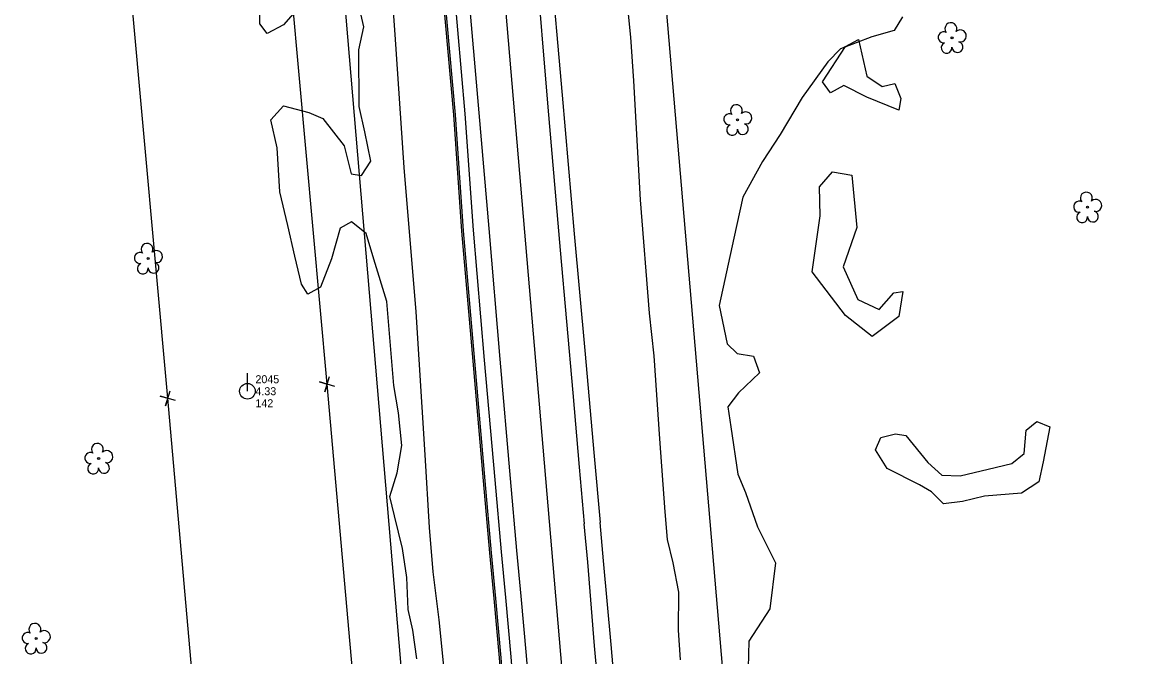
# Model space of a CAD drawing. Extents: x 3040896 to 3051146, y 687568 to 732976.
# Drawn here: x 3045459.9 to 3045807.5, y 715410.7 to 715609.1 of the extents above; entities that cross this region are included whole.
import ezdxf

# ---------------------------------------------------------------- set-up
doc = ezdxf.new("R2010")
doc.units = 0
for name, color, linetype in [('Exist Horizontal Alignment', 7, 'Continuous'), ('Exist Other Culture Area Outline', 7, 'Continuous'), ('Exist Property Corner CELL', 7, 'Continuous'), ('Exist Right of Way Easement Line', 7, 'Continuous'), ('Exist Right of Way Line', 7, 'Continuous'), ('Exist Roads EOP', 7, 'Continuous'), ('Exist Roads EOT', 7, 'Continuous'), ('Exist Utilities Power Pole CELL', 7, 'Continuous'), ('Exist Utilities Power Pole Cogo Comment', 7, 'Continuous'), ('Exist Utilities Power Pole Cogo Elevation', 7, 'Continuous'), ('Exist Utilities Power Pole Cogo Number', 7, 'Continuous'), ('Exist Utilities Telephone UG Cable', 7, 'Continuous'), ('Exist Utilities Telephone UG FO', 7, 'Continuous'), ('Exist Vegetation Hedge Row', 7, 'Continuous'), ('Exist Vegetation Tree CELL', 7, 'Continuous')]:
    doc.layers.add(name, color=color, linetype=linetype)

# ---------------------------------------------------------------- blocks, each defined once
blk = doc.blocks.new('EXIST UTILITIES POWER POLE')
at = {"layer": 'Exist Utilities Power Pole CELL'}
for q in [(0, 0.1125), (0, 0)]:
    blk.add_line((0, 0), q, dxfattribs=at)
blk.add_circle((0, 0), 0.049, dxfattribs=at)

msp = doc.modelspace()

# ---------------------------------------------------------------- linework, layer by layer
at = {"layer": 'Exist Horizontal Alignment'}
msp.add_line((3045757.69, 713888.07), (3045519.22, 716692.74), dxfattribs=at)
at = {"layer": 'Exist Other Culture Area Outline'}
for points in [[(3045721.23, 715603.66), (3045723.76, 715592.24), (3045728.53, 715588.94), (3045732.57, 715589.93), (3045734.39, 715585.26), (3045733.75, 715581.62), (3045723.81, 715585.66), (3045716.58, 715589.24), (3045712.43, 715587), (3045709.94, 715590.42), (3045717.15, 715601.46), (3045721.23, 715603.66)], [(3045719.13, 715561.26), (3045720.67, 715544.91), (3045716.35, 715532.56), (3045720.96, 715522.4), (3045727.69, 715519.22), (3045732.19, 715524.5), (3045735.05, 715524.91), (3045733.79, 715517.08), (3045725.45, 715510.83), (3045717.14, 715517.38), (3045706.67, 715530.98), (3045709.19, 715548.53), (3045709, 715557.58), (3045713.03, 715562.25), (3045719.13, 715561.26)]]:
    msp.add_lwpolyline(points, dxfattribs=at)
at = {"layer": 'Exist Property Corner CELL'}
for p, q in [((3045555.13, 715495.91), (3045555.13, 715495.91)), ((3045505.32, 715491.47), (3045505.32, 715491.47))]:
    msp.add_line(p, q, dxfattribs=at)
for points in [[(3045557.52, 715495.19), (3045552.73, 715496.63), (3045555.13, 715495.91), (3045554.41, 715493.51), (3045555.85, 715498.3)], [(3045507.72, 715490.75), (3045502.93, 715492.18), (3045505.32, 715491.47), (3045504.61, 715489.07), (3045506.04, 715493.86)]]:
    msp.add_lwpolyline(points, dxfattribs=at)
at = {"layer": 'Exist Right of Way Easement Line'}
for p, q in [((3045555.13, 715495.91), (3045526.92, 715808.99)), ((3045505.32, 715491.47), (3045477.11, 715804.61)), ((3045581.59, 715196.26), (3045555.13, 715495.91)), ((3045531.78, 715191.91), (3045505.32, 715491.47))]:
    msp.add_line(p, q, dxfattribs=at)
at = {"layer": 'Exist Right of Way Line'}
for p, q in [((3045807.51, 713892.31), (3045569.04, 716696.97)), ((3045707.87, 713883.84), (3045469.4, 716688.5))]:
    msp.add_line(p, q, dxfattribs=at)
at = {"layer": 'Exist Roads EOP'}
for points in [[(3045596.12, 715970.54), (3045598.52, 715943.1), (3045601.94, 715907.87), (3045605.22, 715870.5), (3045607.87, 715831.99), (3045611.53, 715789.79), (3045614.93, 715748.35), (3045618.27, 715709.37), (3045621.51, 715669.21), (3045624.76, 715629.95), (3045628.6, 715586.28), (3045632.34, 715542.87), (3045635.68, 715506.38), (3045638.54, 715473.37), (3045640.42, 715452.6)], [(3045565.26, 715962.49), (3045569.76, 715907.15), (3045573.8, 715861.53), (3045577.37, 715819.67), (3045580.94, 715778.94), (3045583.81, 715741.75), (3045587.33, 715702.24), (3045590.97, 715662.52), (3045594.7, 715619.93), (3045598.2, 715580.39), (3045600.74, 715544.04), (3045604.24, 715503.35), (3045607.5, 715465.96), (3045609.5, 715443.47)], [(3045685.18, 714939.89), (3045682.49, 714971.09), (3045678.83, 715013.99), (3045675.61, 715051.68), (3045672.28, 715091.18), (3045668.87, 715127.43), (3045665.22, 715167.36), (3045661.92, 715206.69), (3045658.88, 715238.93), (3045657.47, 715256.28), (3045654.89, 715286.96), (3045652.01, 715321.69), (3045648.3, 715363.52), (3045643.93, 715414.52), (3045641.55, 715440.64), (3045640.42, 715452.6)], [(3045609.5, 715443.47), (3045610.84, 715429.17), (3045612.5, 715410.59), (3045614.22, 715388.51), (3045616.68, 715359.77), (3045619.18, 715334.14), (3045621.14, 715307.71), (3045623.68, 715279.11), (3045626.67, 715245.56), (3045629.98, 715203.98), (3045634.42, 715153.87), (3045639.84, 715093.65), (3045642.47, 715063.82), (3045645.45, 715024.97), (3045649.44, 714978.87), (3045653.77, 714930.82)]]:
    msp.add_lwpolyline(points, dxfattribs=at)
at = {"layer": 'Exist Roads EOT'}
for points in [[(3045591.22, 715969.23), (3045593.74, 715939.6), (3045597.58, 715894.5), (3045600.55, 715858.05), (3045603.96, 715817.75), (3045608.28, 715768.89), (3045612.36, 715720.8), (3045616.58, 715671.96), (3045620.2, 715629.1), (3045624.13, 715582.55), (3045627.97, 715537.84), (3045631.88, 715493.18), (3045633.85, 715469.94), (3045635.49, 715452.17)], [(3045569.92, 715963.14), (3045574.59, 715907.64), (3045578.4, 715861.97), (3045581.92, 715820.09), (3045585.5, 715779.35), (3045588.64, 715742.22), (3045592.17, 715702.75), (3045595.52, 715662.96), (3045599.11, 715620.32), (3045602.58, 715580.74), (3045605.66, 715544.59), (3045609.13, 715503.74), (3045612.34, 715466.45), (3045614.36, 715443.92)], [(3045680.2, 714939.47), (3045677.37, 714970.62), (3045673.77, 715013.57), (3045670.46, 715051.26), (3045667.07, 715090.72), (3045663.67, 715126.95), (3045660.38, 715166.98), (3045656.95, 715206.29), (3045654.21, 715238.59), (3045652.61, 715255.93), (3045649.92, 715286.58), (3045646.81, 715321.25), (3045643.33, 715363.11), (3045638.73, 715414.06), (3045636.58, 715440.21), (3045635.49, 715452.17)], [(3045614.36, 715443.92), (3045615.7, 715429.62), (3045617.37, 715411), (3045619.08, 715388.91), (3045621.55, 715360.22), (3045623.63, 715334.46), (3045626.01, 715308.1), (3045628.46, 715279.49), (3045631.54, 715245.97), (3045635.16, 715204.41), (3045639.29, 715154.29), (3045644.77, 715094.1), (3045647.34, 715064.23), (3045650.61, 715025.44), (3045654.53, 714979.35), (3045658.63, 714931.25)]]:
    msp.add_lwpolyline(points, dxfattribs=at)
at = {"layer": 'Exist Utilities Telephone UG Cable'}
for points in [[(3045606.51, 715443.2), (3045604.51, 715465.69), (3045601.25, 715503.09), (3045597.75, 715543.81), (3045595.21, 715580.16), (3045591.71, 715619.67), (3045587.98, 715662.26), (3045584.34, 715701.97), (3045580.82, 715741.5), (3045577.95, 715778.69), (3045574.38, 715819.41), (3045570.81, 715861.27), (3045566.77, 715906.9), (3045562.27, 715962.25)], [(3045650.78, 714930.55), (3045646.45, 714978.61), (3045642.46, 715024.73), (3045639.48, 715063.58), (3045636.85, 715093.38), (3045631.43, 715153.61), (3045627, 715203.72), (3045623.68, 715245.31), (3045620.69, 715278.85), (3045618.15, 715307.46), (3045616.19, 715333.89), (3045613.7, 715359.5), (3045611.23, 715388.27), (3045609.51, 715410.34), (3045607.85, 715428.9), (3045606.51, 715443.19)]]:
    msp.add_lwpolyline(points, dxfattribs=at)
at = {"layer": 'Exist Utilities Telephone UG FO'}
for points in [[(3045606.01, 715443.16), (3045604.01, 715465.65), (3045600.76, 715503.05), (3045597.25, 715543.77), (3045594.71, 715580.12), (3045591.21, 715619.62), (3045587.49, 715662.21), (3045583.84, 715701.93), (3045580.32, 715741.46), (3045577.45, 715778.65), (3045573.88, 715819.37), (3045570.31, 715861.23), (3045566.27, 715906.86), (3045561.77, 715962.21)], [(3045650.28, 714930.5), (3045645.95, 714978.56), (3045641.96, 715024.69), (3045638.98, 715063.54), (3045636.35, 715093.34), (3045630.93, 715153.56), (3045626.5, 715203.68), (3045623.18, 715245.26), (3045620.2, 715278.8), (3045617.65, 715307.42), (3045615.69, 715333.84), (3045613.2, 715359.46), (3045610.73, 715388.23), (3045609.01, 715410.3), (3045607.35, 715428.86), (3045606.01, 715443.14)]]:
    msp.add_lwpolyline(points, dxfattribs=at)
at = {"layer": 'Exist Vegetation Hedge Row'}
for points in [[(3045551.39, 715955.37), (3045553.45, 715916.61), (3045554.88, 715878.51), (3045555.71, 715846.62), (3045560.4, 715812.3), (3045562.91, 715772.57), (3045567.98, 715731.84), (3045569.19, 715700.84), (3045571.82, 715671.57), (3045573.32, 715646.81), (3045576.3, 715605.26), (3045579.07, 715563.6), (3045582.84, 715518.53), (3045585.72, 715473.78), (3045587.01, 715451.11), (3045588.19, 715437.22)], [(3045660.77, 715456.01), (3045659.09, 715478.79), (3045657.35, 715504.79), (3045655.89, 715518.07), (3045653.11, 715553.54), (3045651, 715590.76), (3045649.99, 715604.37), (3045646.47, 715639.61)], [(3045546.68, 715614.25), (3045541.48, 715608.23), (3045536.39, 715605.51), (3045534.16, 715608.6), (3045534.2, 715622.49)], [(3045580.05, 715435.42), (3045578.73, 715444.53), (3045576.14, 715454.69), (3045574.68, 715460.73), (3045576.99, 715468.21), (3045578.53, 715476.75), (3045577.43, 715486.97), (3045576.01, 715495.53), (3045573.76, 715521.74), (3045569.71, 715534.98), (3045567.38, 715543.02), (3045562.75, 715546.69), (3045559.25, 715544.73), (3045556.5, 715535.11), (3045553.09, 715526.23), (3045549.09, 715524.08), (3045547.11, 715527.12), (3045545.06, 715535.97), (3045542.89, 715545.52), (3045540.33, 715556.01), (3045539.51, 715569.82), (3045537.5, 715578.6), (3045541.55, 715582.93), (3045549.38, 715580.82), (3045553.84, 715578.99), (3045560.41, 715570.39), (3045562.63, 715561.65), (3045565.89, 715561.19), (3045568.81, 715565.58), (3045566.95, 715574.83), (3045565.17, 715582.71), (3045565.09, 715600.49), (3045566.61, 715607.59), (3045563.23, 715622.26)], [(3045734.97, 715610.72), (3045732.34, 715606.5), (3045725.33, 715604.48), (3045715.52, 715600.8), (3045711.65, 715596.67), (3045703.61, 715585.55), (3045696.74, 715573.96), (3045691.22, 715565.52), (3045685.04, 715554.35), (3045682.23, 715541.52), (3045677.6, 715520.48), (3045680.18, 715508.47), (3045683.28, 715505.49), (3045688.4, 715504.7), (3045690.2, 715499.42), (3045683.69, 715493.23), (3045680.37, 715488.86), (3045681.29, 715482.55), (3045683.49, 715467.79), (3045685.84, 715462.03)], [(3045735.93, 715479.83), (3045742.86, 715471.39), (3045747.24, 715467.47), (3045752.97, 715467.24), (3045761.66, 715469.29), (3045769.11, 715471.05), (3045773, 715474.23), (3045773.54, 715481.51), (3045776.91, 715484.18), (3045780.93, 715482.54), (3045778.93, 715471.6), (3045777.57, 715465.33), (3045772.1, 715461.81), (3045760.52, 715460.86), (3045753.72, 715459.25), (3045747.77, 715458.48), (3045744.03, 715462.18), (3045740.26, 715464.4), (3045730.15, 715469.5), (3045726.53, 715475.35), (3045728.18, 715479.22), (3045732.71, 715480.32), (3045735.93, 715479.83)], [(3045685.84, 715462.03), (3045689.64, 715451.26), (3045695.21, 715439.98), (3045693.5, 715425.69), (3045686.95, 715415.53), (3045686.45, 715398.81)], [(3045665.59, 715409.65), (3045664.96, 715418.95), (3045665.02, 715430.89), (3045663.24, 715440.07), (3045661.51, 715447.35), (3045660.77, 715456.01)], [(3045588.19, 715437.22), (3045590.06, 715422.16), (3045594.35, 715379.65)], [(3045583.17, 715410.02), (3045581.9, 715418.95), (3045580.43, 715425.41), (3045580.05, 715435.42)]]:
    msp.add_lwpolyline(points, dxfattribs=at)
at = {"layer": 'Exist Vegetation Tree CELL'}
for p, q in [((3045750.42, 715604.2), (3045750.42, 715604.2)), ((3045683.4, 715578.55), (3045683.4, 715578.55)), ((3045792.75, 715551.22), (3045792.75, 715551.22)), ((3045499.23, 715535.2), (3045499.23, 715535.2)), ((3045483.74, 715472.63), (3045483.74, 715472.63)), ((3045464.2, 715416.36), (3045464.2, 715416.36))]:
    msp.add_line(p, q, dxfattribs=at)
for centre in [(3045750.42, 715604.2), (3045683.4, 715578.55), (3045792.75, 715551.22), (3045499.23, 715535.2), (3045483.74, 715472.63), (3045464.2, 715416.36)]:
    msp.add_circle(centre, 0.326, dxfattribs=at)
for centre, radius, start, end in [((3045747.82, 715604.35), 1.73, 62.6636, 279.3457), ((3045750.04, 715607.07), 1.86, 330.1651, 219.7134), ((3045752.97, 715604.79), 1.9, 257.1011, 134.1999), ((3045748.72, 715601.08), 1.69, 111.5671, 6.231), ((3045752.1, 715601.3), 1.7, 181.2822, 74.56), ((3045683.02, 715581.42), 1.86, 330.1651, 219.7134), ((3045680.8, 715578.7), 1.73, 62.6636, 279.3457), ((3045685.95, 715579.14), 1.9, 257.1011, 134.1999), ((3045681.7, 715575.43), 1.69, 111.5671, 6.231), ((3045685.07, 715575.65), 1.7, 181.2822, 74.56), ((3045792.37, 715554.09), 1.86, 330.1651, 219.7134), ((3045790.15, 715551.37), 1.73, 62.6636, 279.3457), ((3045795.3, 715551.8), 1.9, 257.1011, 134.1999), ((3045791.05, 715548.1), 1.69, 111.5671, 6.231), ((3045794.43, 715548.32), 1.7, 181.2822, 74.56), ((3045496.63, 715535.35), 1.73, 62.6636, 279.3457), ((3045498.85, 715538.07), 1.86, 330.1651, 219.7134), ((3045501.78, 715535.78), 1.9, 257.1011, 134.1999), ((3045497.53, 715532.07), 1.69, 111.5671, 6.231), ((3045500.91, 715532.3), 1.7, 181.2822, 74.56), ((3045483.35, 715475.51), 1.86, 330.1651, 219.7134), ((3045481.13, 715472.79), 1.73, 62.6636, 279.3457), ((3045486.29, 715473.22), 1.9, 257.1011, 134.1999), ((3045482.03, 715469.51), 1.69, 111.5671, 6.231), ((3045485.41, 715469.73), 1.7, 181.2822, 74.56), ((3045463.81, 715419.23), 1.86, 330.1651, 219.7134), ((3045466.75, 715416.94), 1.9, 257.1011, 134.1999), ((3045461.59, 715416.51), 1.73, 62.6636, 279.3457), ((3045462.49, 715413.24), 1.69, 111.5671, 6.231), ((3045465.87, 715413.46), 1.7, 181.2822, 74.56)]:
    msp.add_arc(centre, radius, start, end, dxfattribs=at)

# ---------------------------------------------------------------- block references
at = {"layer": 'Exist Utilities Power Pole CELL', "xscale": 50, "yscale": 50}
msp.add_blockref('EXIST UTILITIES POWER POLE', (3045530.23, 715493.69), dxfattribs=at)

# ---------------------------------------------------------------- texts
at = {"layer": 'Exist Utilities Power Pole Cogo Comment'}
msp.add_text('142', height=2.5, dxfattribs=at).set_placement((3045532.73, 715488.69))
at = {"layer": 'Exist Utilities Power Pole Cogo Elevation'}
msp.add_text('4.33', height=2.5, dxfattribs=at).set_placement((3045532.73, 715492.44))
at = {"layer": 'Exist Utilities Power Pole Cogo Number'}
msp.add_text('2045', height=2.5, dxfattribs=at).set_placement((3045532.73, 715496.19))

doc.saveas('drawing.dxf')
